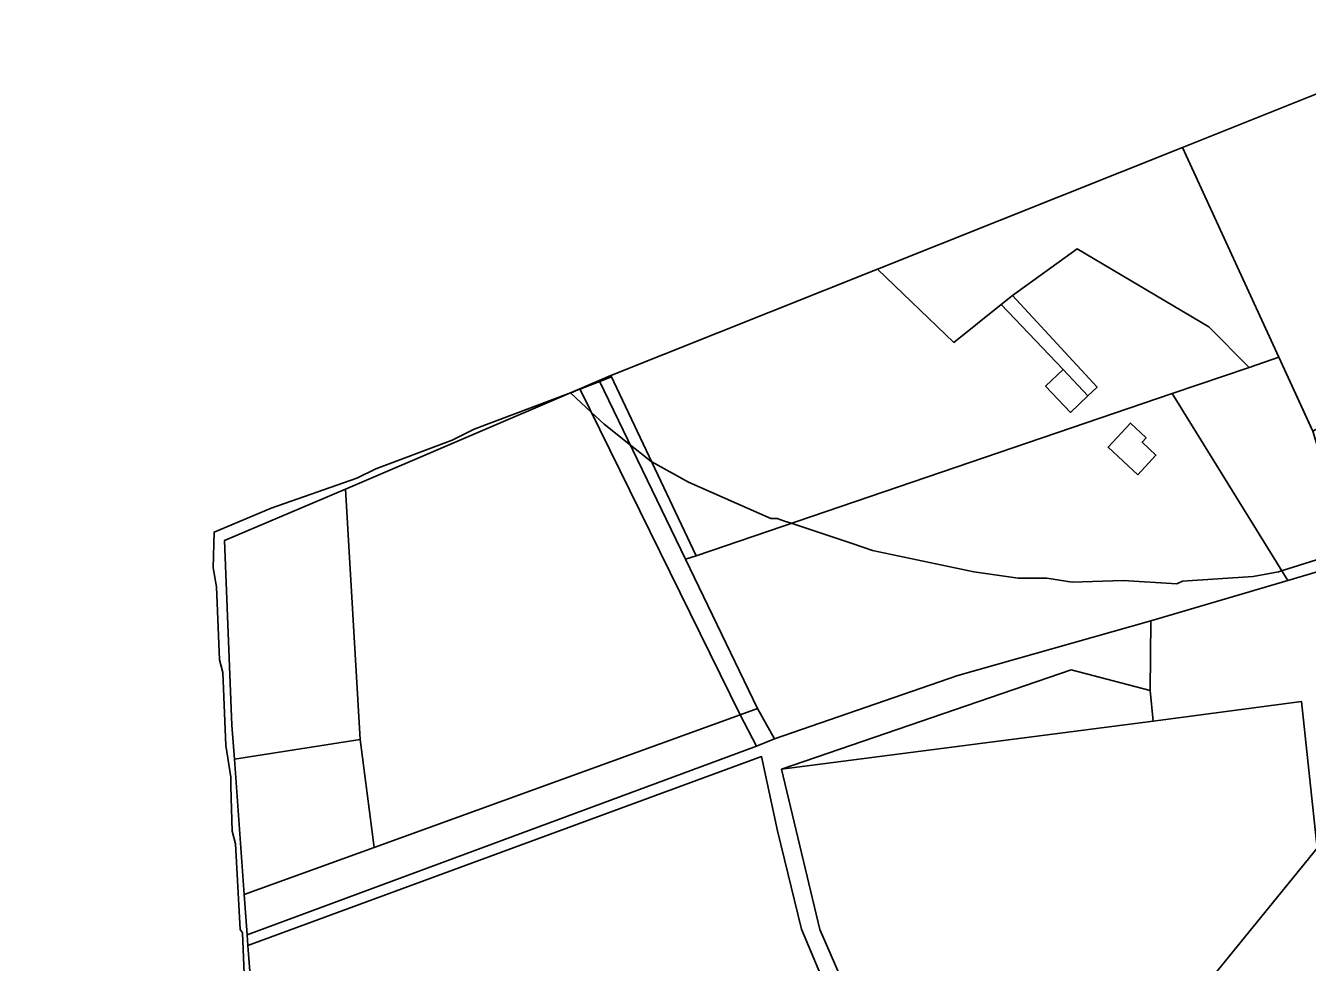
# Model space of a CAD drawing. Extents: x -477304 to -465429, y -1159113 to -1149210.
# Drawn here: x -473344.8 to -473001.2, y -1155808.9 to -1155557.8 of the extents above; entities that cross this region are included whole.
import ezdxf

# ---------------------------------------------------------------- set-up
doc = ezdxf.new("R2010")
doc.units = 0
for name, color, linetype in [('BPEJ_s', 7, 'Continuous'), ('ostatni_s', 7, 'Continuous'), ('PUPFL_s', 7, 'Continuous'), ('trav_porost_s', 7, 'Continuous')]:
    doc.layers.add(name, color=color, linetype=linetype)

msp = doc.modelspace()

# ---------------------------------------------------------------- linework, layer by layer
at = {"layer": 'BPEJ_s'}
for points in [[(-473285.77, -1155822.87), (-473286.62, -1155800.97), (-473287.26, -1155800.12), (-473288.53, -1155777.16), (-473289.38, -1155773.75), (-473289.74, -1155761.77), (-473289.81, -1155759.29), (-473291.08, -1155750.79), (-473291.93, -1155731.23), (-473292.79, -1155727.82), (-473293.64, -1155708.26), (-473294.49, -1155703.16), (-473294.27, -1155693.59), (-473278.96, -1155687.21), (-473256, -1155679.13), (-473250.9, -1155676.58), (-473230.48, -1155668.92), (-473224.53, -1155665.95), (-473198.73, -1155656.28), (-473198.44, -1155656.16), (-473198.11, -1155656.03), (-473196.18, -1155655.21), (-473196.15, -1155655.26), (-473193.41, -1155654.19), (-473190.89, -1155653.2), (-473187.72, -1155651.95), (-473187.87, -1155651.64), (-473116.41, -1155623.11), (-473034.64, -1155590.46), (-473008.81, -1155646.71), (-472999.97, -1155665.95)], [(-472998.71, -1155701.03), (-473008.06, -1155703.95), (-473008.91, -1155704.22), (-473015.72, -1155705.5), (-473034.64, -1155706.77), (-473036.13, -1155707.41), (-473050.59, -1155706.56), (-473064.2, -1155706.99), (-473067.63, -1155706.45), (-473071, -1155705.92), (-473078.66, -1155705.92), (-473090.57, -1155704.22), (-473117.78, -1155698.48), (-473122.96, -1155696.75), (-473139.55, -1155691.23), (-473141.31, -1155690.64), (-473143.3, -1155689.97), (-473145, -1155689.97), (-473167.12, -1155680.19), (-473176.92, -1155674.77), (-473177.11, -1155674.66), (-473180.11, -1155672.27), (-473182.66, -1155670.25), (-473189.66, -1155664.67), (-473193.08, -1155661.5), (-473198.73, -1155656.28), (-473198.44, -1155656.16), (-473198.11, -1155656.03), (-473196.18, -1155655.21), (-473196.15, -1155655.26), (-473193.41, -1155654.19), (-473190.89, -1155653.2), (-473187.72, -1155651.95), (-473187.87, -1155651.64), (-473116.41, -1155623.11), (-473034.64, -1155590.46), (-473008.81, -1155646.71), (-472999.97, -1155665.95)], [(-473285.77, -1155822.87), (-473286.62, -1155800.97), (-473287.26, -1155800.12), (-473288.53, -1155777.16), (-473289.38, -1155773.75), (-473289.74, -1155761.77), (-473289.81, -1155759.29), (-473291.08, -1155750.79), (-473291.93, -1155731.23), (-473292.79, -1155727.82), (-473293.64, -1155708.26), (-473294.49, -1155703.16), (-473294.27, -1155693.59), (-473278.96, -1155687.21), (-473256, -1155679.13), (-473250.9, -1155676.58), (-473230.48, -1155668.92), (-473224.53, -1155665.95), (-473198.73, -1155656.28), (-473193.08, -1155661.5), (-473189.66, -1155664.67), (-473182.66, -1155670.25), (-473180.11, -1155672.27), (-473177.11, -1155674.66), (-473176.92, -1155674.77), (-473167.12, -1155680.19), (-473145, -1155689.97), (-473143.3, -1155689.97), (-473141.31, -1155690.64), (-473139.55, -1155691.23), (-473122.96, -1155696.75), (-473117.78, -1155698.48), (-473090.57, -1155704.22), (-473078.66, -1155705.92), (-473071, -1155705.92), (-473067.63, -1155706.45), (-473064.2, -1155706.99), (-473050.59, -1155706.56), (-473036.13, -1155707.41), (-473034.64, -1155706.77), (-473015.72, -1155705.5), (-473008.91, -1155704.22), (-473008.06, -1155703.95), (-472998.71, -1155701.03)]]:
    msp.add_lwpolyline(points, dxfattribs=at)
at = {"layer": 'ostatni_s'}
for points in [[(-473066.67, -1155650.01), (-473083.29, -1155632.55), (-473080.21, -1155630.18), (-473057.55, -1155654.72), (-473059.98, -1155657.03)], [(-473167.86, -1155700.87), (-473191.04, -1155652.9), (-473187.87, -1155651.64), (-473165.02, -1155699.9)], [(-473059.98, -1155657.03), (-473064.66, -1155661.48), (-473071.34, -1155654.46), (-473066.67, -1155650.01)], [(-473167.86, -1155700.87), (-473148.54, -1155740.87), (-473153.21, -1155742.56), (-473196.18, -1155655.21), (-473191.04, -1155652.9)], [(-473046.65, -1155678.19), (-473054.6, -1155670.84), (-473048.61, -1155664.37), (-473044.4, -1155668.3), (-473045.49, -1155669.47), (-473041.78, -1155672.93)], [(-473148.87, -1155750.97), (-473144.03, -1155749.02), (-473094.91, -1155732.06), (-473043.13, -1155717.33), (-473043.29, -1155736.01), (-473064.46, -1155730.54), (-473142.11, -1155757.11), (-473131.83, -1155800.09), (-473124.9, -1155816.08), (-473127.29, -1155851.91), (-473130.48, -1155851.69), (-473130.92, -1155843.24), (-473129.71, -1155816.83), (-473136.77, -1155800.03), (-473143.18, -1155773.65), (-473147.5, -1155753.76), (-473285.22, -1155804.39), (-473285.42, -1155801.55)], [(-473148.87, -1155750.97), (-473153.21, -1155742.56), (-473148.54, -1155740.87), (-473144.03, -1155749.02)], [(-473285.42, -1155801.55), (-473286.17, -1155790.77), (-473251.31, -1155778.13), (-473153.21, -1155742.56), (-473148.87, -1155750.97)], [(-473255.1, -1155749.21), (-473251.31, -1155778.13), (-473286.17, -1155790.77), (-473288.84, -1155754.46)]]:
    msp.add_lwpolyline(points, close=True, dxfattribs=at)
at = {"layer": 'PUPFL_s'}
msp.add_lwpolyline([(-472952.88, -1155557.82), (-473034.64, -1155590.46), (-473116.41, -1155623.11), (-473187.87, -1155651.64), (-473191.04, -1155652.9), (-473196.18, -1155655.21), (-473259.07, -1155682.04), (-473291.48, -1155695.86), (-473289.51, -1155745.32), (-473288.84, -1155754.46), (-473286.17, -1155790.77), (-473285.42, -1155801.55), (-473285.22, -1155804.39), (-473281.7, -1155849.21), (-473277.45, -1155903.21), (-473273.12, -1155958.34), (-473332.48, -1155968.9), (-473340.25, -1155956.33), (-473345.28, -1155951.85)], dxfattribs=at)
msp.add_lwpolyline([(-472977.44, -1155654.39), (-472999.69, -1155666.56), (-473008.81, -1155646.71), (-473034.64, -1155590.46), (-472952.88, -1155557.82), (-472939.51, -1155629.75), (-472938.48, -1155637.04), (-472949.52, -1155631.62), (-472966.54, -1155636.81)], close=True, dxfattribs=at)
at = {"layer": 'trav_porost_s'}
for points in [[(-473083.29, -1155632.55), (-473095.96, -1155642.75), (-473116.41, -1155623.11), (-473034.64, -1155590.46), (-473008.81, -1155646.71), (-473016.81, -1155649.44), (-473027.6, -1155638.53), (-473062.87, -1155617.66), (-473080.21, -1155630.18)], [(-473059.98, -1155657.03), (-473057.55, -1155654.72), (-473080.21, -1155630.18), (-473062.87, -1155617.66), (-473027.6, -1155638.53), (-473016.81, -1155649.44), (-473037.43, -1155656.46), (-473165.02, -1155699.9), (-473187.87, -1155651.64), (-473116.41, -1155623.11), (-473095.96, -1155642.75), (-473083.29, -1155632.55), (-473066.67, -1155650.01), (-473071.34, -1155654.46), (-473064.66, -1155661.48)], [(-473008.81, -1155646.71), (-472999.69, -1155666.56), (-472995.67, -1155679.73), (-472998.55, -1155704.27), (-473006.44, -1155706.58), (-473037.43, -1155656.46), (-473016.81, -1155649.44)], [(-473255.1, -1155749.21), (-473259.07, -1155682.04), (-473196.18, -1155655.21), (-473153.21, -1155742.56), (-473251.31, -1155778.13)], [(-473043.13, -1155717.33), (-473094.91, -1155732.06), (-473144.03, -1155749.02), (-473148.54, -1155740.87), (-473167.86, -1155700.87), (-473165.02, -1155699.9), (-473037.43, -1155656.46), (-473006.44, -1155706.58)], [(-473046.65, -1155678.19), (-473041.78, -1155672.93), (-473045.49, -1155669.47), (-473044.4, -1155668.3), (-473048.61, -1155664.37), (-473054.6, -1155670.84)], [(-472998.55, -1155704.27), (-472995.67, -1155679.73), (-472981.91, -1155697.25), (-472963.84, -1155700.94), (-472960.02, -1155700.99), (-472966.66, -1155706.82), (-472960.52, -1155717.37), (-472949.03, -1155740.56), (-472944.94, -1155748.81), (-472978.04, -1155753.06), (-472998.57, -1155778.3), (-473002.71, -1155739.02), (-473042.47, -1155744.26), (-473043.29, -1155736.01), (-473043.13, -1155717.33), (-473006.44, -1155706.58)], [(-473289.51, -1155745.32), (-473291.48, -1155695.86), (-473259.07, -1155682.04), (-473255.1, -1155749.21), (-473288.84, -1155754.46)], [(-473142.11, -1155757.11), (-473064.46, -1155730.54), (-473043.29, -1155736.01), (-473042.47, -1155744.26)], [(-473002.71, -1155739.02), (-472998.57, -1155778.3), (-473055.44, -1155848.25), (-473124.9, -1155816.08), (-473131.83, -1155800.09), (-473142.11, -1155757.11), (-473042.47, -1155744.26)], [(-472998.57, -1155778.3), (-472978.04, -1155753.06), (-472944.94, -1155748.81), (-472895.22, -1155740.09), (-472879.9, -1155782.07), (-472922.84, -1155790.9), (-472989.58, -1155856.9), (-472990.03, -1155836.86), (-473006.77, -1155833.03), (-473033.2, -1155864.05), (-473051.45, -1155878.73), (-473066.44, -1155882.55), (-473077.38, -1155876.66), (-473078.66, -1155852.71), (-473071.89, -1155844.14), (-473055.44, -1155848.25)], [(-473143.18, -1155773.65), (-473136.77, -1155800.03), (-473129.71, -1155816.83), (-473130.92, -1155843.24), (-473138.32, -1155843.68), (-473146.26, -1155844.47), (-473162.49, -1155844.74), (-473259.96, -1155848.39), (-473281.7, -1155849.21), (-473285.22, -1155804.39), (-473147.5, -1155753.76)]]:
    msp.add_lwpolyline(points, close=True, dxfattribs=at)

doc.saveas('drawing.dxf')
